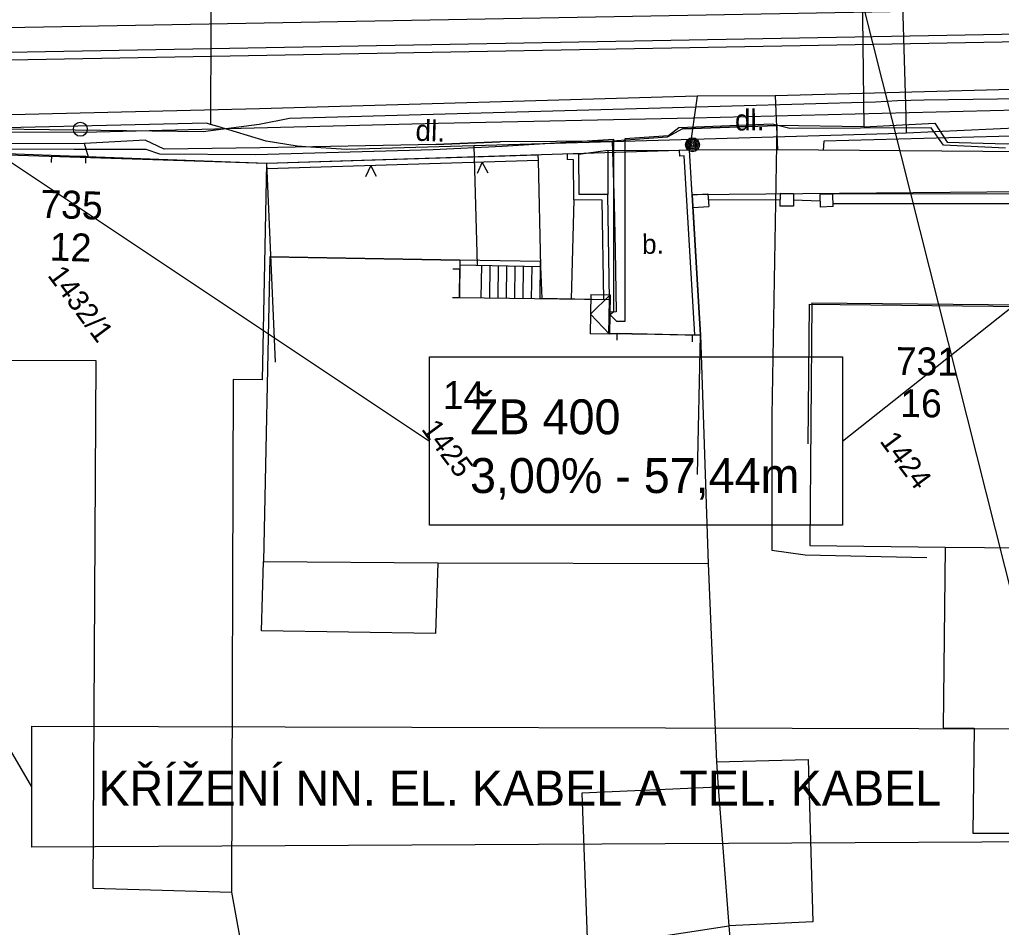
# Model space of a CAD drawing. Extents: x -601580 to 4, y -1204314 to 4.
# Drawn here: x -595900.39 to -595865.23, y -1202949.55 to -1202917.05 of the extents above; entities that cross this region are included whole.
import ezdxf

# ---------------------------------------------------------------- set-up
doc = ezdxf.new("R2010")
doc.units = 0
for name, color, linetype in [('00-EON NN', 7, 'Continuous'), ('00-EON VN', 7, 'Continuous'), ('00-INNOGY-NTL', 7, 'Continuous'), ('00-KN-HRANICE PARCEL', 7, 'Continuous'), ('00-KN-PARC. CISLA', 7, 'Continuous'), ('00-KN-VNITRNI KRESBA', 7, 'Continuous'), ('00-POLOHOPIS', 7, 'Continuous'), ('00-SITE KOM. KABEL', 7, 'Continuous'), ('11-REKONSTRUKCE  VYKOP', 7, 'Continuous'), ('11-REKONSTRUKCE KANALIZACE', 7, 'Continuous'), ('11-REKONSTRUKCE KANALIZACE POPIS', 7, 'Continuous'), ('11-REKONSTRUKCE VODOVOD', 7, 'Continuous'), ('Vrstva 25', 7, 'Continuous'), ('Vrstva 26', 7, 'Continuous'), ('Vrstva 28', 7, 'Continuous'), ('Vrstva 6', 7, 'Continuous'), ('Vrstva 9', 7, 'Continuous')]:
    doc.layers.add(name, color=color, linetype=linetype)

# ---------------------------------------------------------------- blocks, each defined once
blk = doc.blocks.new('6.01A_1614')
at = {"layer": 'Vrstva 25'}
for radius in [0.25, 0.2, 0.15, 0.1, 0.05]:
    blk.add_circle((0, 0), radius, dxfattribs=at)
blk = doc.blocks.new('6.14A_342')
at = {"layer": 'Vrstva 28'}
blk.add_circle((0, 0), 0.25, dxfattribs=at)
blk = doc.blocks.new('VCHOD_2454')
at = {"layer": 'Vrstva 6'}
blk.add_line((0, 0.25), (0, 0), dxfattribs=at)
blk = doc.blocks.new('VCHOD_2456')
at = {"layer": 'Vrstva 6'}
blk.add_line((0, 0.25), (0, 0), dxfattribs=at)
blk = doc.blocks.new('VCHOD_2462')
at = {"layer": 'Vrstva 6'}
blk.add_line((0, 0.25), (0, 0), dxfattribs=at)
blk = doc.blocks.new('VCHOD_2464')
at = {"layer": 'Vrstva 6'}
blk.add_line((0, 0.25), (0, 0), dxfattribs=at)
blk = doc.blocks.new('VCHOD_2466')
at = {"layer": 'Vrstva 6'}
blk.add_line((0, 0.25), (0, 0), dxfattribs=at)
blk = doc.blocks.new('VCHOD_2468')
at = {"layer": 'Vrstva 6'}
blk.add_line((0, 0.25), (0, 0), dxfattribs=at)
blk = doc.blocks.new('NN630')
at = {"layer": 'Vrstva 9'}
for points in [[(-3, -700), (-703, 0)], [(-703, -700), (-703, 0), (697, 0), (697, -700)], [(-3, -700), (697, 0)], [(-703, -700), (697, -700)]]:
    blk.add_lwpolyline(points, dxfattribs=at)

msp = doc.modelspace()

# ---------------------------------------------------------------- linework, layer by layer
at = {"layer": '00-EON NN'}
msp.add_lwpolyline([(-595865.078, -1202921.652), (-595867.298, -1202921.544), (-595867.736, -1202920.922), (-595872.8, -1202920.945), (-595873.426, -1202920.785), (-595876.78, -1202920.92), (-595877.146, -1202921.204), (-595878.713, -1202921.313), (-595878.71, -1202927.854), (-595879.003, -1202927.86), (-595879.247, -1202927.611), (-595879.109, -1202927.495), (-595879.113, -1202921.34), (-595883.109, -1202921.586), (-595885.586, -1202921.706), (-595891.947, -1202921.894), (-595895.367, -1202921.867), (-595895.864, -1202921.701), (-595898.045, -1202921.699), (-595898.445, -1202921.699), (-595900.916, -1202921.69)], dxfattribs=at)
at = {"layer": '00-EON VN'}
for points in [[(-595812.549, -1202889.968), (-595812.597, -1202895.839), (-595812.374, -1202907.109), (-595812.034, -1202911.753), (-595812.043, -1202914.154), (-595812.454, -1202915.079), (-595818.036, -1202918.412), (-595819.276, -1202918.981), (-595830.613, -1202919.581), (-595845.316, -1202919.812), (-595876.261, -1202920.574), (-595885.405, -1202920.764), (-595898.106, -1202921.09), (-595904.172, -1202921.083), (-595910.586, -1202921.253), (-595922.981, -1202922.649), (-595935.765, -1202924.283), (-595938.28, -1202924.79), (-595939.528, -1202924.77)], [(-595855.739, -1202919.768), (-595867.994, -1202919.935), (-595868.948, -1202919.958), (-595869.74, -1202919.998), (-595880.006, -1202920.295), (-595890.722, -1202920.59), (-595891.811, -1202920.801), (-595893.816, -1202921.069), (-595906.671, -1202920.897), (-595913.41, -1202920.93), (-595919.742, -1202921.844), (-595924.186, -1202922.552), (-595925.719, -1202922.718), (-595927.421, -1202922.874), (-595938.86, -1202924.527), (-595939.328, -1202924.551)]]:
    msp.add_lwpolyline(points, dxfattribs=at)
at = {"layer": '00-INNOGY-NTL'}
msp.add_line((-595884.122, -1202921.565), (-595884.001, -1202925.822), dxfattribs=at)
for points in [[(-595868.917, -1202911.262), (-595868.823, -1202914.493), (-595868.644, -1202920.488), (-595868.63, -1202921.112)], [(-595893.528, -1202914.312), (-595893.531, -1202914.912), (-595893.558, -1202920.412), (-595893.558, -1202920.798)], [(-595829.318, -1202919.629), (-595845.296, -1202920.418), (-595856.328, -1202920.537), (-595857.071, -1202920.577), (-595864.476, -1202920.919), (-595868.63, -1202921.112), (-595869.27, -1202921.139), (-595884.122, -1202921.565), (-595888.695, -1202921.696), (-595890.138, -1202921.597), (-595890.45, -1202921.58), (-595891.559, -1202921.394), (-595893.291, -1202920.873), (-595893.558, -1202920.798), (-595893.702, -1202920.755), (-595903.951, -1202920.99), (-595904.155, -1202921.017), (-595911.114, -1202921.961), (-595924.411, -1202923.761), (-595924.674, -1202923.794)]]:
    msp.add_lwpolyline(points, dxfattribs=at)
at = {"layer": '00-KN-HRANICE PARCEL'}
for p, q in [((-595891.549, -1202922.196), (-595902.127, -1202921.804)), ((-595863.363, -1202923.206), (-595876.304, -1202923.322)), ((-595874.986, -1202949.493), (-595874.92, -1202950.353))]:
    msp.add_line(p, q, dxfattribs=at)
for points in [[(-595876.304, -1202923.322), (-595876.396, -1202921.721), (-595891.549, -1202922.196)], [(-595891.549, -1202922.196), (-595891.701, -1202929.943), (-595892.743, -1202929.932), (-595892.806, -1202948.286), (-595892.308, -1202951.055)], [(-595876.304, -1202923.322), (-595876.003, -1202928.341), (-595875.726, -1202936.517), (-595875.433, -1202943.622), (-595875.367, -1202944.533), (-595874.986, -1202949.493)], [(-595892.308, -1202951.055), (-595880.048, -1202950.274), (-595874.986, -1202949.493)]]:
    msp.add_lwpolyline(points, dxfattribs=at)
at = {"layer": '00-KN-VNITRNI KRESBA'}
for p, q in [((-595891.429, -1202925.545), (-595891.655, -1202936.448)), ((-595884.628, -1202925.665), (-595891.429, -1202925.545)), ((-595881.74, -1202925.713), (-595884.628, -1202925.665)), ((-595881.742, -1202927.035), (-595881.74, -1202925.713)), ((-595879.269, -1202927.079), (-595881.742, -1202927.035)), ((-595879.285, -1202928.299), (-595879.269, -1202927.079)), ((-595872.015, -1202927.187), (-595872.086, -1202935.883)), ((-595872.015, -1202927.187), (-595863.527, -1202927.263)), ((-595876.003, -1202928.341), (-595879.285, -1202928.299)), ((-595901.954, -1202929.235), (-595897.668, -1202929.254)), ((-595897.668, -1202929.254), (-595897.768, -1202948.146)), ((-595872.086, -1202935.883), (-595867.241, -1202935.935)), ((-595867.241, -1202935.935), (-595867.305, -1202942.409)), ((-595867.241, -1202935.935), (-595863.593, -1202935.967)), ((-595891.73, -1202938.931), (-595891.655, -1202936.448)), ((-595891.655, -1202936.448), (-595885.408, -1202936.493)), ((-595885.408, -1202936.493), (-595885.496, -1202939.024)), ((-595885.408, -1202936.493), (-595875.726, -1202936.517)), ((-595885.496, -1202939.024), (-595891.73, -1202938.931)), ((-595867.305, -1202942.409), (-595866.205, -1202942.414)), ((-595866.205, -1202942.414), (-595866.247, -1202946.182)), ((-595875.433, -1202943.622), (-595872.146, -1202943.537)), ((-595872.146, -1202943.537), (-595871.985, -1202949.358)), ((-595875.367, -1202944.533), (-595880.26, -1202944.752)), ((-595880.26, -1202944.752), (-595880.048, -1202950.274)), ((-595866.247, -1202946.182), (-595863.665, -1202946.171)), ((-595897.768, -1202948.146), (-595892.806, -1202948.286)), ((-595871.985, -1202949.358), (-595874.986, -1202949.493))]:
    msp.add_line(p, q, dxfattribs=at)
at = {"layer": '00-POLOHOPIS'}
for p, q in [((-595855.387, -1202919.302), (-595873.323, -1202919.772)), ((-595876.121, -1202919.787), (-595891.806, -1202920.24)), ((-595876.121, -1202919.787), (-595876.398, -1202921.719)), ((-595873.323, -1202919.772), (-595876.121, -1202919.787)), ((-595873.323, -1202919.772), (-595873.244, -1202921.712)), ((-595891.806, -1202920.24), (-595913.338, -1202920.775)), ((-595871.58, -1202921.4), (-595871.606, -1202921.725)), ((-595863.539, -1202921.188), (-595871.58, -1202921.4)), ((-595880.36, -1202921.869), (-595879.32, -1202921.723)), ((-595879.32, -1202921.723), (-595879.328, -1202923.31)), ((-595879.32, -1202921.723), (-595876.768, -1202921.737)), ((-595876.768, -1202921.737), (-595876.758, -1202921.937)), ((-595873.244, -1202921.712), (-595876.398, -1202921.719)), ((-595863.567, -1202921.791), (-595873.244, -1202921.712)), ((-595902.137, -1202921.844), (-595891.547, -1202922.185)), ((-595899.246, -1202921.917), (-595898.02, -1202921.936)), ((-595891.547, -1202922.185), (-595881.827, -1202921.894)), ((-595881.82, -1202922.095), (-595891.539, -1202922.386)), ((-595881.827, -1202921.894), (-595881.82, -1202922.095)), ((-595881.82, -1202922.095), (-595881.738, -1202925.89)), ((-595880.78, -1202921.857), (-595880.784, -1202922.057)), ((-595880.557, -1202922.064), (-595880.784, -1202922.057)), ((-595880.36, -1202921.869), (-595880.78, -1202921.857)), ((-595880.542, -1202923.503), (-595880.557, -1202922.064)), ((-595880.344, -1202923.305), (-595880.36, -1202921.869)), ((-595891.547, -1202922.185), (-595891.242, -1202929.312)), ((-595880.542, -1202923.503), (-595880.641, -1202927.053)), ((-595879.524, -1202923.509), (-595880.542, -1202923.503)), ((-595879.328, -1202923.31), (-595880.344, -1202923.305)), ((-595879.467, -1202927.071), (-595879.524, -1202923.509)), ((-595879.268, -1202927.074), (-595879.328, -1202923.31)), ((-595876.303, -1202923.323), (-595875.737, -1202923.29)), ((-595875.737, -1202923.29), (-595875.71, -1202923.739)), ((-595873.155, -1202923.501), (-595875.723, -1202923.515)), ((-595873.153, -1202923.276), (-595873.157, -1202923.726)), ((-595872.671, -1202923.28), (-595873.153, -1202923.276)), ((-595872.671, -1202923.28), (-595872.674, -1202923.73)), ((-595872.672, -1202923.505), (-595871.727, -1202923.533)), ((-595871.261, -1202923.295), (-595871.734, -1202923.307)), ((-595871.734, -1202923.307), (-595871.721, -1202923.757)), ((-595863.6, -1202923.288), (-595871.261, -1202923.295)), ((-595871.249, -1202923.745), (-595871.261, -1202923.295)), ((-595876.276, -1202923.773), (-595875.71, -1202923.739)), ((-595872.674, -1202923.73), (-595873.157, -1202923.726)), ((-595871.249, -1202923.745), (-595871.721, -1202923.757)), ((-595863.788, -1202923.639), (-595871.252, -1202923.645)), ((-595891.403, -1202925.543), (-595884.628, -1202925.666)), ((-595884.628, -1202925.666), (-595884.636, -1202926.994)), ((-595884.636, -1202926.994), (-595884.629, -1202925.976)), ((-595884.629, -1202925.826), (-595881.738, -1202925.89)), ((-595883.857, -1202927.006), (-595883.84, -1202925.843)), ((-595883.556, -1202927.01), (-595883.539, -1202925.85)), ((-595883.257, -1202927.015), (-595883.239, -1202925.857)), ((-595882.957, -1202927.02), (-595882.939, -1202925.864)), ((-595882.657, -1202927.024), (-595882.639, -1202925.87)), ((-595882.357, -1202927.028), (-595882.339, -1202925.877)), ((-595882.057, -1202927.032), (-595882.039, -1202925.883)), ((-595881.738, -1202925.89), (-595881.69, -1202927.038)), ((-595884.636, -1202926.994), (-595879.268, -1202927.074)), ((-595879.268, -1202927.074), (-595879.284, -1202928.274)), ((-595872.152, -1202932.239), (-595872.096, -1202927.24)), ((-595872.096, -1202927.24), (-595863.641, -1202927.334)), ((-595879.284, -1202928.274), (-595876.004, -1202928.341)), ((-595878.983, -1202928.279), (-595876.284, -1202928.336)), ((-595876.107, -1202933.34), (-595876.004, -1202928.341))]:
    msp.add_line(p, q, dxfattribs=at)
for points in [[(-595876.004, -1202928.341), (-595876.398, -1202921.719), (-595876.768, -1202921.737)], [(-595881.82, -1202922.095), (-595891.539, -1202922.386)], [(-595876.204, -1202928.337), (-595876.586, -1202921.928), (-595876.758, -1202921.937)], [(-595887.605, -1202922.668), (-595887.817, -1202922.275), (-595888.005, -1202922.68)], [(-595883.607, -1202922.548), (-595883.819, -1202922.155), (-595884.008, -1202922.56)]]:
    msp.add_lwpolyline(points, dxfattribs=at)
at = {"layer": '00-SITE KOM. KABEL'}
for points in [[(-595870.238, -1202914.012), (-595870.154, -1202920.886)], [(-595870.238, -1202914.012), (-595870.154, -1202920.886)], [(-595873.27, -1202920.833), (-595876.648, -1202920.962), (-595877.192, -1202921.253), (-595879.164, -1202921.398)], [(-595876.648, -1202920.962), (-595873.27, -1202920.833)], [(-595873.27, -1202920.833), (-595873.449, -1202931.228), (-595873.447, -1202936.046), (-595872.256, -1202936.208), (-595867.896, -1202936.31)], [(-595870.154, -1202920.886), (-595873.27, -1202920.833)], [(-595870.154, -1202920.886), (-595867.611, -1202920.755), (-595867.168, -1202921.435), (-595865.019, -1202921.496), (-595861.736, -1202921.338), (-595856.335, -1202921.165), (-595854.913, -1202921.218), (-595852.911, -1202921.214)], [(-595914.709, -1202922.687), (-595908.205, -1202922.255), (-595906.887, -1202922.336), (-595903.645, -1202922.308), (-595902.558, -1202921.239), (-595901.72, -1202921.228), (-595900.869, -1202921.468), (-595898.069, -1202921.482)], [(-595879.164, -1202921.398), (-595883.179, -1202921.426), (-595885.479, -1202921.514), (-595891.78, -1202921.633), (-595895.212, -1202921.69), (-595895.9, -1202921.367), (-595898.069, -1202921.482)], [(-595885.479, -1202921.514), (-595883.179, -1202921.426)], [(-595879.164, -1202921.398), (-595879.096, -1202923.638), (-595879.064, -1202925.308), (-595879.025, -1202927.508), (-595879.277, -1202927.521)], [(-595897.928, -1202921.974), (-595898.069, -1202921.482)]]:
    msp.add_lwpolyline(points, dxfattribs=at)
at = {"layer": '11-REKONSTRUKCE  VYKOP'}
msp.add_lwpolyline([(-596018.759, -1202930.053), (-595992.974, -1202931.754), (-595946.789, -1202925.787), (-595908.017, -1202918.617), (-595850.701, -1202917.585)], dxfattribs=at)
at = {"layer": '11-REKONSTRUKCE KANALIZACE'}
msp.add_lwpolyline([(-595907.472, -1202917.447), (-595851.407, -1202916.438)], dxfattribs=at)
at = {"layer": '11-REKONSTRUKCE KANALIZACE POPIS'}
for p, q in [((-595870.914, -1202932.138), (-595850.727, -1202916.145)), ((-595863.639, -1202942.44), (-595870.16, -1202916.55)), ((-595908.162, -1202917.18), (-595885.713, -1202932.138)), ((-595899.961, -1202944.517), (-595915.16, -1202918.474))]:
    msp.add_line(p, q, dxfattribs=at)
for points in [[(-595885.713, -1202929.122), (-595870.914, -1202929.122), (-595870.914, -1202935.155), (-595885.713, -1202935.155)], [(-595899.961, -1202942.35), (-595863.639, -1202942.44), (-595863.66, -1202946.494), (-595899.961, -1202946.685)]]:
    msp.add_lwpolyline(points, close=True, dxfattribs=at)
at = {"layer": '11-REKONSTRUKCE VODOVOD'}
msp.add_lwpolyline([(-596017.942, -1202929.826), (-595992.983, -1202931.473), (-595946.833, -1202925.51), (-595908.045, -1202918.338), (-595850.706, -1202917.305)], dxfattribs=at)

# ---------------------------------------------------------------- block references
at = {"layer": '00-POLOHOPIS', "rotation": 36.585318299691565}
for name, p in [('6.14A_342', (-595898.22, -1202920.973)), ('6.01A_1614', (-595876.292, -1202921.528))]:
    msp.add_blockref(name, p, dxfattribs=at)
at = {"layer": '00-POLOHOPIS'}
for name, p, xscale, yscale, rotation in [('VCHOD_2468', (-595899.246, -1202921.917), 1.0000012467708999, 1.0000012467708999, 179.10800241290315), ('VCHOD_2466', (-595898.02, -1202921.936), 1.0000012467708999, 1.0000012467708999, 179.10800241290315), ('VCHOD_2462', (-595884.629, -1202925.976), 0.99999790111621, 0.9999979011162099, 89.64786554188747), ('VCHOD_2464', (-595884.636, -1202926.994), 0.99999790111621, 0.9999979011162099, 89.64786554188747), ('VCHOD_2456', (-595878.983, -1202928.279), 0.9999990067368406, 0.9999990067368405, 178.80707172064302), ('VCHOD_2454', (-595876.284, -1202928.336), 0.9999990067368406, 0.9999990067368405, 178.80707172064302)]:
    msp.add_blockref(name, p, dxfattribs=dict(at, xscale=xscale, yscale=yscale, rotation=rotation))
at = {"layer": 'Vrstva 26', "xscale": 0.001, "yscale": 0.0010000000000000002, "rotation": -91.02327610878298}
msp.add_blockref('NN630', (-595879.247, -1202927.611), dxfattribs=at)

# ---------------------------------------------------------------- texts
at = {"layer": '00-KN-PARC. CISLA'}
for s, p in [('1432/1', (-595899.418, -1202926.208)), ('1425', (-595886.027, -1202931.715)), ('1424', (-595869.607, -1202932.143))]:
    msp.add_text(s, height=0.75, rotation=306.5853, dxfattribs=at).set_placement(p)
at = {"layer": '00-POLOHOPIS'}
for s, height, rotation, p in [('dl.', 0.75, 0.3095, (-595874.767, -1202921.018)), ('dl.', 0.75, 358.1711, (-595886.223, -1202921.383)), ('735', 1, 358.1535, (-595899.663, -1202924.139)), ('12', 1, 358.1535, (-595899.325, -1202925.67)), ('b.', 0.7, 0.1224, (-595878.095, -1202925.435)), ('731', 1, 359.3576, (-595869.012, -1202929.774)), ('14', 1, 359.154, (-595885.237, -1202930.985)), ('16', 1, 359.3576, (-595868.851, -1202931.276))]:
    msp.add_text(s, height=height, rotation=rotation, dxfattribs=at).set_placement(p)
at = {"layer": '11-REKONSTRUKCE KANALIZACE POPIS'}
for s, p in [('ŽB 400 ', (-595884.259, -1202931.895)), ('3,00% - 57,44m', (-595884.259, -1202933.999)), ('KŘÍŽENÍ NN. EL. KABEL A TEL. KABEL', (-595897.573, -1202945.189))]:
    msp.add_text(s, height=1.25, dxfattribs=at).set_placement(p)

doc.saveas('drawing.dxf')
